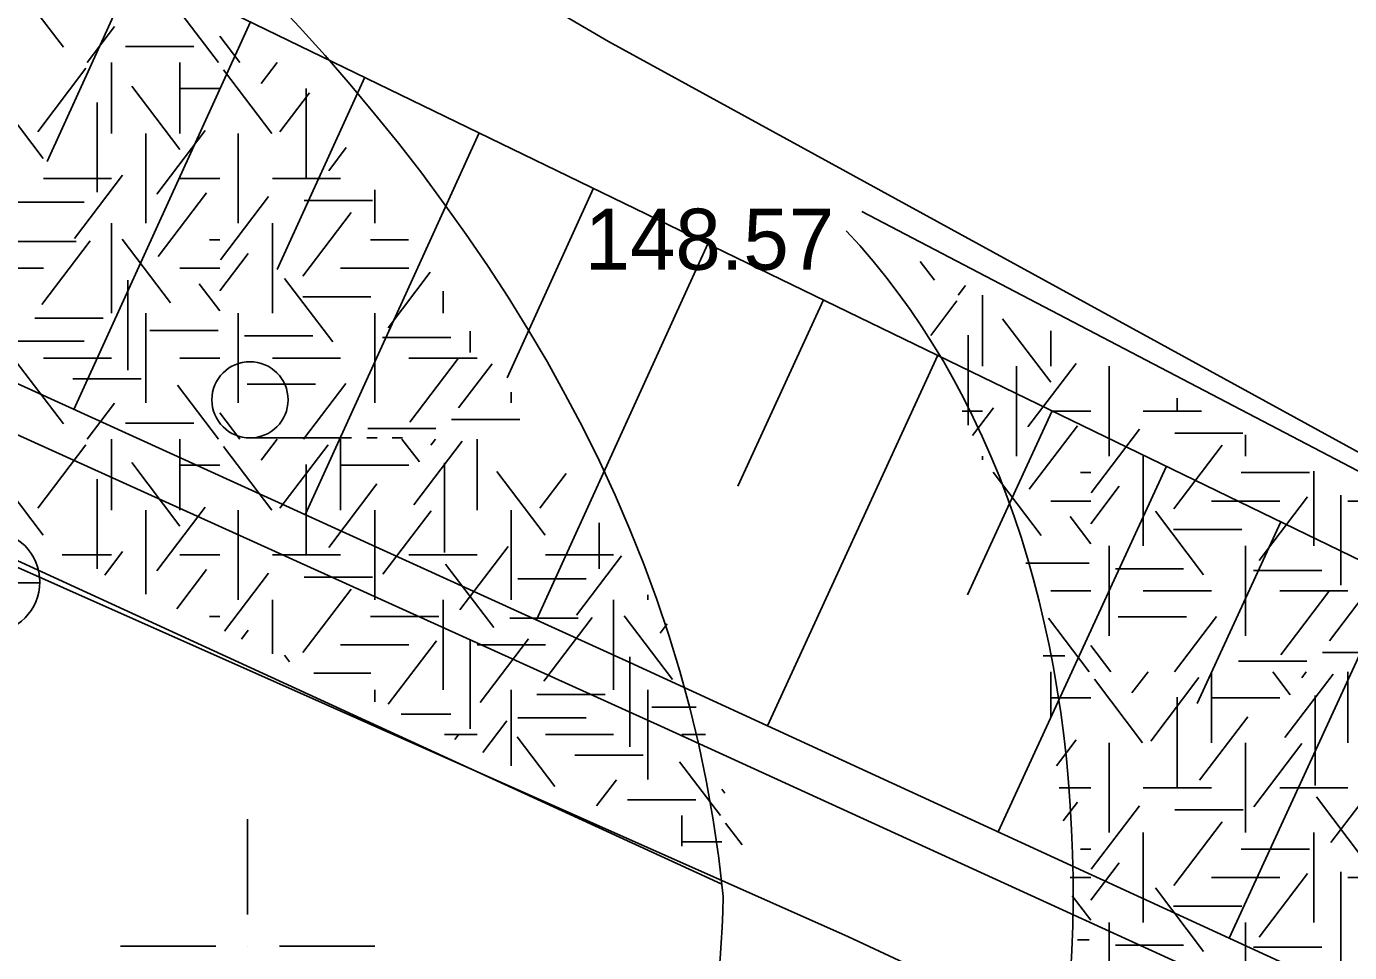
# Model space of a CAD drawing. Extents: x 419677 to 421689, y 4450851 to 4452923.
# Drawn here: x 420295.65 to 420321.68, y 4451999.87 to 4452018.09 of the extents above; entities that cross this region are included whole.
import ezdxf

# ---------------------------------------------------------------- set-up
doc = ezdxf.new("R2010")
doc.units = 0
for name, color, linetype in [('AA_HH', 7, 'Continuous'), ('Level 41', 7, 'Continuous'), ('Level 62', 7, 'Continuous')]:
    doc.layers.add(name, color=color, linetype=linetype)

msp = doc.modelspace()

# ---------------------------------------------------------------- linework, layer by layer
at = {"layer": 'AA_HH'}
for p, q in [((420297.806, 4452019.278), (420296.057, 4452015.437)), ((420300.055, 4452018.187), (420296.583, 4452010.56)), ((420302.305, 4452017.095), (420300.582, 4452013.309)), ((420304.555, 4452016.004), (420301.134, 4452008.488)), ((420306.805, 4452014.912), (420305.107, 4452011.182)), ((420309.055, 4452013.82), (420305.684, 4452006.416)), ((420311.333, 4452012.716), (420309.646, 4452009.047)), ((420313.582, 4452011.624), (420310.23, 4452004.334)), ((420315.832, 4452010.533), (420314.167, 4452006.911)), ((420300.046, 4452009.998), (420302.046, 4452009.998)), ((420302.346, 4452009.998), (420302.546, 4452009.998)), ((420302.846, 4452009.998), (420303.046, 4452009.998)), ((420318.082, 4452009.441), (420314.773, 4452002.245)), ((420320.332, 4452008.35), (420318.688, 4452004.775)), ((420293.907, 4452007.147), (420295.907, 4452007.147)), ((420322.581, 4452007.258), (420319.316, 4452000.156)), ((420300, 4452002.5), (420300, 4452000.625)), ((420297.5, 4452000), (420299.375, 4452000)), ((420300, 4452000), (420300, 4452000)), ((420300.625, 4452000), (420302.5, 4452000))]:
    msp.add_line(p, q, dxfattribs=at)
for points in [[(420397.569, 4451969.565), (420368.162, 4451984.791), (420346.871, 4451996.077), (420325.677, 4452007.623), (420307.1, 4452017.8), (420297.551, 4452023.383), (420287.987, 4452030.11), (420276.408, 4452038.563), (420264.859, 4452049.332), (420260.081, 4452053.957), (420259.882, 4452054.112), (420260.728, 4452041.699), (420259.985, 4452032.196), (420258.843, 4452024.529), (420255.051, 4452011.924), (420250.679, 4452002.57), (420243.311, 4451990.758), (420238.509, 4451984.736), (420246.006, 4451983.783), (420257.774, 4451981.835), (420271.403, 4451978.695), (420279.405, 4451976.372)], [(420438.02, 4451947.439), (420433.413, 4451950.307), (420401.754, 4451966.128), (420364.854, 4451984.999), (420328.536, 4452004.369), (420296.842, 4452019.746), (420270.508, 4452033.174), (420265.237, 4452035.449), (420263.701, 4452035.377)], [(420262.475, 4452026.146), (420281.038, 4452017.637), (420307.521, 4452005.58), (420333.161, 4451993.79), (420361.041, 4451981.209), (420384.615, 4451970.223), (420409.297, 4451959.288), (420435.147, 4451947.432), (420438.02, 4451947.439)], [(420497.355, 4451918.073), (420480.964, 4451925.058), (420460.145, 4451935.145), (420426.277, 4451950.923), (420396.304, 4451964.212), (420364.7, 4451978.35), (420337.466, 4451990.917), (420308.204, 4452004.292), (420278.592, 4452017.702), (420262.185, 4452024.997)], [(420261.585, 4452022.627), (420280.922, 4452013.915), (420311.822, 4452000.182), (420347.823, 4451983.366), (420379.279, 4451968.819), (420400.872, 4451959.31), (420439.168, 4451941.96), (420472.621, 4451926.744), (420501.172, 4451913.665)]]:
    msp.add_lwpolyline(points, dxfattribs=at)
for centre, radius in [((420300.046, 4452010.748), 0.75), ((420294.912, 4452007.165), 1)]:
    msp.add_circle(centre, radius, dxfattribs=at)
at = {"layer": 'Level 41'}
for p, q in [((420296.376, 4452017.684), (420295.426, 4452018.933)), ((420299.425, 4452017.386), (420298.623, 4452018.442)), ((420296.842, 4452017.386), (420297.379, 4452018.092)), ((420297.598, 4452017.698), (420298.941, 4452017.698)), ((420299.848, 4452017.386), (420299.454, 4452017.904)), ((420295.87, 4452016.023), (420296.819, 4452017.273)), ((420297.323, 4452017.386), (420297.323, 4452015.988)), ((420298.666, 4452017.386), (420298.666, 4452015.988)), ((420298.666, 4452017.386), (420298.666, 4452015.988)), ((420300.475, 4452015.988), (420299.526, 4452017.238)), ((420300.264, 4452016.969), (420300.581, 4452017.386)), ((420298.667, 4452015.672), (420297.718, 4452016.921)), ((420295.977, 4452015.497), (420295.028, 4452016.746)), ((420298.666, 4452016.872), (420299.454, 4452016.872)), ((420300.635, 4452016.023), (420301.215, 4452016.787)), ((420301.155, 4452016.876), (420301.155, 4452015.117)), ((420297.041, 4452016.598), (420297.041, 4452014.831)), ((420297.995, 4452015.988), (420297.995, 4452014.221)), ((420297.995, 4452015.988), (420297.995, 4452014.221)), ((420298.215, 4452014.795), (420299.164, 4452016.045)), ((420299.816, 4452014.221), (420299.816, 4452015.988)), ((420301.595, 4452015.251), (420301.942, 4452015.709)), ((420295.98, 4452015.104), (420297.323, 4452015.104)), ((420296.59, 4452013.92), (420297.539, 4452015.17)), ((420298.666, 4452015.104), (420299.454, 4452015.104)), ((420300.487, 4452015.104), (420301.83, 4452015.104)), ((420298.241, 4452013.569), (420299.191, 4452014.818)), ((420302.502, 4452014.879), (420302.502, 4452014.221)), ((420295.44, 4452014.634), (420296.783, 4452014.634)), ((420299.464, 4452013.5), (420300.413, 4452014.749)), ((420301.111, 4452014.67), (420302.454, 4452014.67)), ((420301.089, 4452013.183), (420302.038, 4452014.433)), ((420297.323, 4452014.221), (420297.323, 4452012.454)), ((420300.487, 4452014.221), (420300.487, 4452012.454)), ((420295.28, 4452013.864), (420296.623, 4452013.864)), ((420295.95, 4452012.623), (420296.9, 4452013.873)), ((420298.48, 4452012.657), (420297.531, 4452013.906)), ((420299.25, 4452013.897), (420299.454, 4452013.897)), ((420302.417, 4452013.897), (420303.164, 4452013.897)), ((420299.454, 4452012.891), (420300.013, 4452013.627)), ((420294.637, 4452013.337), (420295.98, 4452013.337)), ((420298.666, 4452013.337), (420299.454, 4452013.337)), ((420301.83, 4452013.337), (420303.173, 4452013.337)), ((420302.766, 4452012.167), (420303.595, 4452013.258)), ((420313.514, 4452013.104), (420313.238, 4452013.467)), ((420297.641, 4452013.099), (420297.641, 4452011.331)), ((420299.454, 4452012.497), (420299.048, 4452013.031)), ((420301.674, 4452011.886), (420300.725, 4452013.136)), ((420313.98, 4452012.806), (420314.124, 4452012.996)), ((420301.084, 4452012.777), (420302.427, 4452012.777)), ((420303.845, 4452012.887), (420303.845, 4452012.454)), ((420314.461, 4452012.806), (420314.461, 4452011.408)), ((420313.442, 4452012.015), (420313.957, 4452012.693)), ((420295.814, 4452012.356), (420297.157, 4452012.356)), ((420297.995, 4452010.686), (420297.995, 4452012.454)), ((420299.816, 4452010.686), (420299.816, 4452012.454)), ((420302.502, 4452010.686), (420302.502, 4452012.454)), ((420315.805, 4452011.092), (420314.856, 4452012.341)), ((420298.077, 4452012.111), (420299.42, 4452012.111)), ((420299.939, 4452012.005), (420301.282, 4452012.005)), ((420302.656, 4452011.971), (420303.999, 4452011.971)), ((420304.377, 4452012.099), (420304.377, 4452011.681)), ((420314.179, 4452012.018), (420314.179, 4452010.251)), ((420315.804, 4452012.102), (420315.804, 4452011.408)), ((420315.804, 4452012.102), (420315.804, 4452011.408)), ((420295.44, 4452011.9), (420296.783, 4452011.9)), ((420296.376, 4452010.275), (420295.426, 4452011.524)), ((420295.98, 4452011.57), (420297.323, 4452011.57)), ((420298.666, 4452011.57), (420299.454, 4452011.57)), ((420300.487, 4452011.57), (420301.83, 4452011.57)), ((420303.173, 4452011.57), (420304.516, 4452011.57)), ((420303.192, 4452010.31), (420304.141, 4452011.559)), ((420304.152, 4452010.589), (420304.81, 4452011.456)), ((420315.353, 4452010.215), (420316.302, 4452011.465)), ((420315.133, 4452011.408), (420315.133, 4452009.641)), ((420315.133, 4452011.408), (420315.133, 4452009.641)), ((420316.954, 4452009.641), (420316.954, 4452011.408)), ((420296.559, 4452011.163), (420297.902, 4452011.163)), ((420299.425, 4452009.977), (420298.623, 4452011.033)), ((420299.993, 4452011.059), (420301.335, 4452011.059)), ((420301.101, 4452009.977), (420301.93, 4452011.068)), ((420296.842, 4452009.977), (420297.379, 4452010.683)), ((420305.188, 4452010.686), (420305.188, 4452010.896)), ((420318.293, 4452010.778), (420318.293, 4452010.537)), ((420299.848, 4452009.977), (420299.454, 4452010.495)), ((420314.064, 4452010.524), (420314.461, 4452010.524)), ((420314.263, 4452010.045), (420314.677, 4452010.59)), ((420315.804, 4452010.524), (420316.592, 4452010.524)), ((420317.625, 4452010.524), (420318.771, 4452010.524)), ((420297.598, 4452010.289), (420298.941, 4452010.289)), ((420302.363, 4452010.183), (420303.706, 4452010.183)), ((420304.015, 4452010.358), (420305.358, 4452010.358)), ((420315.379, 4452008.989), (420316.329, 4452010.238)), ((420316.602, 4452008.92), (420317.551, 4452010.169)), ((420297.323, 4452009.977), (420297.323, 4452008.579)), ((420298.666, 4452009.977), (420298.666, 4452008.579)), ((420298.666, 4452009.977), (420298.666, 4452008.579)), ((420300.264, 4452009.56), (420300.581, 4452009.977)), ((420301.83, 4452009.977), (420301.83, 4452008.579)), ((420303.379, 4452009.525), (420303.035, 4452009.977)), ((420303.272, 4452008.683), (420304.222, 4452009.933)), ((420303.605, 4452009.857), (420303.696, 4452009.977)), ((420304.516, 4452009.977), (420304.516, 4452008.579)), ((420318.249, 4452010.09), (420319.587, 4452010.09)), ((420319.64, 4452010.062), (420319.64, 4452009.641)), ((420295.87, 4452008.614), (420296.819, 4452009.864)), ((420300.475, 4452008.579), (420299.526, 4452009.829)), ((420300.635, 4452008.614), (420301.584, 4452009.864)), ((420314.461, 4452009.641), (420314.461, 4452009.57)), ((420317.625, 4452009.641), (420317.625, 4452007.874)), ((420318.227, 4452008.603), (420319.176, 4452009.853)), ((420298.667, 4452008.263), (420297.718, 4452009.512)), ((420298.666, 4452009.463), (420299.454, 4452009.463)), ((420301.155, 4452009.475), (420301.155, 4452007.708)), ((420301.83, 4452009.463), (420303.173, 4452009.463)), ((420303.872, 4452009.51), (420303.872, 4452007.743)), ((420295.977, 4452008.088), (420295.028, 4452009.337)), ((420297.041, 4452009.189), (420297.041, 4452007.422)), ((420301.595, 4452007.842), (420302.544, 4452009.092)), ((420305.856, 4452008.088), (420304.907, 4452009.337)), ((420305.749, 4452008.614), (420306.267, 4452009.296)), ((420315.618, 4452008.077), (420314.669, 4452009.326)), ((420316.388, 4452009.317), (420316.592, 4452009.317)), ((420319.555, 4452009.317), (420320.898, 4452009.317)), ((420320.983, 4452009.347), (420320.983, 4452007.874)), ((420316.592, 4452008.311), (420317.151, 4452009.047)), ((420319.904, 4452007.587), (420320.854, 4452008.837)), ((420321.515, 4452008.869), (420321.515, 4452007.101)), ((420297.995, 4452008.579), (420297.995, 4452006.923)), ((420297.995, 4452008.579), (420297.995, 4452006.923)), ((420298.215, 4452007.386), (420299.164, 4452008.636)), ((420299.816, 4452006.812), (420299.816, 4452008.579)), ((420302.502, 4452008.579), (420302.502, 4452006.812)), ((420305.188, 4452008.579), (420305.188, 4452006.812)), ((420315.804, 4452008.757), (420316.592, 4452008.757)), ((420318.968, 4452008.757), (420320.311, 4452008.757)), ((420321.654, 4452008.757), (420322.093, 4452008.757)), ((420302.661, 4452007.317), (420303.61, 4452008.567)), ((420306.92, 4452008.328), (420306.92, 4452007.422)), ((420316.592, 4452007.917), (420316.186, 4452008.451)), ((420318.812, 4452007.306), (420317.863, 4452008.556)), ((420318.222, 4452008.197), (420319.565, 4452008.197)), ((420304.178, 4452006.616), (420305.129, 4452007.865)), ((420316.954, 4452006.106), (420316.954, 4452007.874)), ((420319.64, 4452006.106), (420319.64, 4452007.874)), ((420296.351, 4452007.695), (420297.323, 4452007.695)), ((420297.19, 4452007.301), (420297.539, 4452007.761)), ((420298.666, 4452007.695), (420299.454, 4452007.695)), ((420300.487, 4452007.695), (420301.83, 4452007.695)), ((420303.173, 4452007.695), (420304.516, 4452007.695)), ((420305.859, 4452007.695), (420307.202, 4452007.695)), ((420306.469, 4452006.511), (420307.357, 4452007.68)), ((420315.311, 4452007.531), (420316.558, 4452007.531)), ((420298.604, 4452006.637), (420299.191, 4452007.409)), ((420299.544, 4452006.196), (420300.413, 4452007.34)), ((420304.844, 4452006.266), (420303.894, 4452007.515)), ((420317.077, 4452007.425), (420318.42, 4452007.425)), ((420319.794, 4452007.391), (420321.137, 4452007.391)), ((420301.089, 4452005.774), (420302.038, 4452007.024)), ((420301.111, 4452007.261), (420302.454, 4452007.261)), ((420305.319, 4452007.225), (420306.662, 4452007.225)), ((420321.29, 4452006.009), (420322.239, 4452007.259)), ((420300.487, 4452006.812), (420300.487, 4452005.753)), ((420303.845, 4452006.812), (420303.845, 4452005.045)), ((420307.202, 4452006.812), (420307.202, 4452005.045)), ((420307.874, 4452006.914), (420307.874, 4452006.812)), ((420307.874, 4452006.914), (420307.874, 4452006.812)), ((420315.804, 4452006.99), (420316.592, 4452006.99)), ((420317.625, 4452006.99), (420318.968, 4452006.99)), ((420320.311, 4452006.99), (420321.654, 4452006.99)), ((420320.33, 4452005.73), (420321.279, 4452006.979)), ((420299.25, 4452006.488), (420299.454, 4452006.488)), ((420302.417, 4452006.488), (420303.76, 4452006.488)), ((420308.359, 4452005.248), (420307.41, 4452006.497)), ((420318.239, 4452005.397), (420319.068, 4452006.488)), ((420305.159, 4452006.455), (420306.502, 4452006.455)), ((420305.829, 4452005.214), (420306.779, 4452006.464)), ((420308.12, 4452006.16), (420308.259, 4452006.343)), ((420316.563, 4452005.397), (420315.761, 4452006.453)), ((420317.131, 4452006.479), (420318.473, 4452006.479)), ((420299.877, 4452006.039), (420300.013, 4452006.218)), ((420302.766, 4452004.758), (420303.716, 4452006.008)), ((420304.377, 4452006.04), (420304.377, 4452004.272)), ((420304.577, 4452004.794), (420305.526, 4452006.043)), ((420300.827, 4452005.593), (420300.725, 4452005.727)), ((420301.83, 4452005.928), (420303.173, 4452005.928)), ((420304.516, 4452005.928), (420305.859, 4452005.928)), ((420315.657, 4452005.709), (420316.079, 4452005.709)), ((420316.986, 4452005.397), (420316.592, 4452005.915)), ((420321.153, 4452005.778), (420322.496, 4452005.778)), ((420307.52, 4452005.69), (420307.52, 4452003.922)), ((420319.501, 4452005.603), (420320.844, 4452005.603)), ((420301.306, 4452005.368), (420302.427, 4452005.368)), ((420315.804, 4452005.397), (420315.804, 4452004.492)), ((420315.804, 4452005.397), (420315.804, 4452004.492)), ((420317.613, 4452003.999), (420316.664, 4452005.249)), ((420317.402, 4452004.98), (420317.719, 4452005.397)), ((420317.773, 4452004.034), (420318.722, 4452005.284)), ((420318.968, 4452005.397), (420318.968, 4452003.999)), ((420320.517, 4452004.945), (420320.173, 4452005.397)), ((420320.41, 4452004.103), (420321.36, 4452005.353)), ((420320.743, 4452005.277), (420320.834, 4452005.397)), ((420321.654, 4452005.397), (420321.654, 4452003.999)), ((420302.502, 4452004.806), (420302.502, 4452005.045)), ((420305.188, 4452003.545), (420305.188, 4452005.045)), ((420305.693, 4452004.947), (420307.036, 4452004.947)), ((420307.874, 4452003.277), (420307.874, 4452005.045)), ((420321.01, 4452004.93), (420321.01, 4452003.163)), ((420307.956, 4452004.702), (420308.828, 4452004.702)), ((420315.804, 4452004.883), (420316.592, 4452004.883)), ((420318.293, 4452004.895), (420318.293, 4452003.128)), ((420318.968, 4452004.883), (420320.311, 4452004.883)), ((420303.022, 4452004.562), (420303.999, 4452004.562)), ((420304.629, 4452003.808), (420305.101, 4452004.43)), ((420305.319, 4452004.491), (420306.662, 4452004.491)), ((420318.733, 4452003.262), (420319.682, 4452004.512)), ((420303.876, 4452004.161), (420304.516, 4452004.161)), ((420304.078, 4452004.066), (420304.141, 4452004.15)), ((420305.859, 4452004.161), (420307.202, 4452004.161)), ((420308.545, 4452004.161), (420309.008, 4452004.161)), ((420306.044, 4452003.143), (420305.305, 4452004.115)), ((420315.918, 4452003.55), (420316.302, 4452004.056)), ((420316.954, 4452002.232), (420316.954, 4452003.999)), ((420319.64, 4452003.999), (420319.64, 4452002.232)), ((420319.799, 4452002.737), (420320.748, 4452003.987)), ((420306.438, 4452003.754), (420307.781, 4452003.754)), ((420309.304, 4452002.568), (420308.502, 4452003.624)), ((420306.865, 4452002.757), (420307.258, 4452003.274)), ((420315.971, 4452003.115), (420316.592, 4452003.115)), ((420317.625, 4452003.115), (420318.968, 4452003.115)), ((420320.311, 4452003.115), (420321.654, 4452003.115)), ((420321.316, 4452002.036), (420322.267, 4452003.285)), ((420307.477, 4452002.88), (420308.82, 4452002.88)), ((420309.392, 4452003.008), (420309.333, 4452003.086)), ((420321.982, 4452001.686), (420321.032, 4452002.935)), ((420316.05, 4452002.462), (420316.329, 4452002.829)), ((420316.602, 4452001.511), (420317.551, 4452002.76)), ((420318.249, 4452002.681), (420319.592, 4452002.681)), ((420308.545, 4452002.568), (420308.545, 4452001.969)), ((420308.545, 4452002.568), (420308.545, 4452001.969)), ((420309.731, 4452001.99), (420309.405, 4452002.42)), ((420318.227, 4452001.194), (420319.176, 4452002.444)), ((420317.625, 4452002.232), (420317.625, 4452000.465)), ((420320.983, 4452002.232), (420320.983, 4452000.465)), ((420308.545, 4452002.054), (420309.333, 4452002.054)), ((420316.388, 4452001.908), (420316.592, 4452001.908)), ((420319.555, 4452001.908), (420320.898, 4452001.908)), ((420316.592, 4452000.902), (420317.151, 4452001.638)), ((420316.185, 4452001.348), (420316.592, 4452001.348)), ((420318.968, 4452001.348), (420320.311, 4452001.348)), ((420319.904, 4452000.178), (420320.854, 4452001.428)), ((420321.515, 4452001.46), (420321.515, 4451999.692)), ((420321.654, 4452001.348), (420322.997, 4452001.348)), ((420318.812, 4451999.897), (420317.863, 4452001.147)), ((420316.592, 4452000.508), (420316.229, 4452000.986)), ((420318.222, 4452000.788), (420319.565, 4452000.788)), ((420316.954, 4451998.697), (420316.954, 4452000.465)), ((420319.64, 4451998.697), (420319.64, 4452000.465)), ((420316.333, 4452000.122), (420316.558, 4452000.122)), ((420317.077, 4452000.016), (420318.42, 4452000.016)), ((420319.794, 4451999.982), (420321.137, 4451999.982))]:
    msp.add_line(p, q, dxfattribs=at)
at = {"layer": 'Level 62'}
for p, q in [((420259.437, 4452024.114), (420309.335, 4452001.221)), ((420312.087, 4452014.455), (420412.275, 4451962.014))]:
    msp.add_line(p, q, dxfattribs=at)
for major_axis, ratio, start_param, end_param in [((-9.31, -21.622), 0.698592, 0, 2.848642), ((-6.541, -15.193), 0.571042, 0.90369, 2.186209)]:
    msp.add_ellipse((420298.501, 4451995.253), major_axis=major_axis, ratio=ratio, start_param=start_param, end_param=end_param, dxfattribs=at)
msp.add_open_spline([(420309.361, 4452000.973), (420307.745, 4452017.283), (420272.685, 4452038.193), (420264.007, 4452043.292), (420262.559, 4452044.135)], degree=3, dxfattribs=at)

# ---------------------------------------------------------------- texts
at = {"layer": 'AA_HH'}
msp.add_text('148.57 ', height=1.2, rotation=359.9981, dxfattribs=at).set_placement((420306.633, 4452013.308))

doc.saveas('drawing.dxf')
